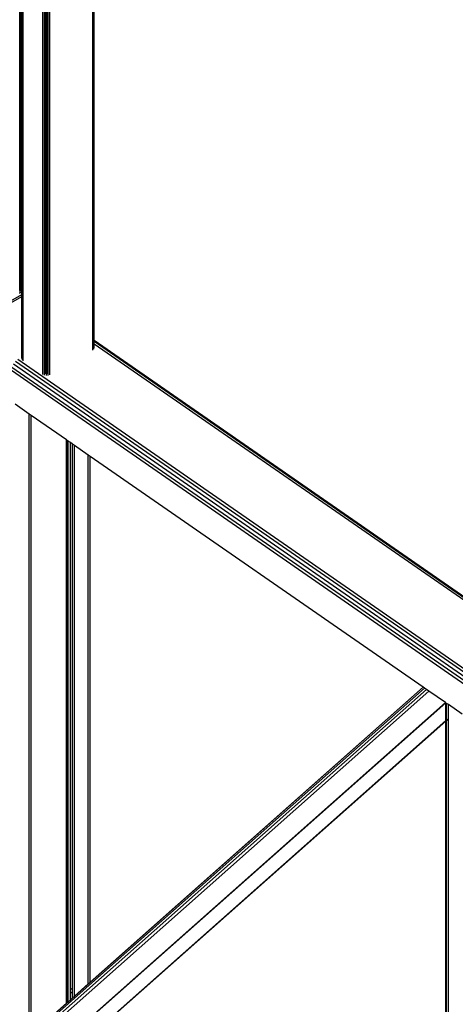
# Model space of a CAD drawing. Header units: millimetres. Extents: x 10 to 1250, y -62 to 528.
# Tile 771 of 909: x 624.104 to 624.661, y 521.47 to 522.727. Entities that reach past the tile are written whole.
import ezdxf

# ---------------------------------------------------------------- set-up
doc = ezdxf.new("R2010")
doc.units = ezdxf.units.MM
doc.header["$LTSCALE"] = 0.05

msp = doc.modelspace()

# ---------------------------------------------------------------- linework, layer by layer
at = {"color": 8}
for p, q in [((624.1044, 522.415), (624.1044, 523.3685)), ((624.1056, 522.4144), (624.1056, 523.3687)), ((624.1067, 522.4138), (624.1067, 523.3688)), ((624.1069, 522.4137), (624.1069, 523.3688)), ((624.1071, 522.4136), (624.1071, 523.367)), ((624.1075, 522.4133), (624.1075, 523.3656)), ((624.1089, 522.4125), (624.1089, 523.3644)), ((624.1338, 522.2744), (624.1338, 523.35)), ((624.1359, 522.3929), (624.1359, 523.3492)), ((624.1361, 522.3917), (624.1361, 523.3492)), ((624.1364, 522.3612), (624.1364, 523.3492)), ((624.1371, 522.3501), (624.1371, 523.3491)), ((624.1384, 522.3493), (624.1384, 523.3489)), ((624.1396, 522.3484), (624.1396, 523.3491)), ((624.1406, 522.3477), (624.1406, 523.3492)), ((624.1408, 522.3476), (624.1408, 523.3492)), ((624.1429, 522.2739), (624.1429, 523.35)), ((624.1975, 522.3054), (624.1975, 523.3222)), ((624.1989, 522.3179), (624.1989, 523.3214)), ((624.1994, 522.3176), (624.1994, 523.3212)), ((624.1044, 522.3843), (624.1044, 522.415)), ((624.1046, 522.415), (624.1056, 522.4144)), ((624.1056, 522.385), (624.1056, 522.4144)), ((624.1056, 522.4144), (624.1067, 522.4138)), ((624.1067, 522.4138), (624.1069, 522.4137)), ((624.1067, 522.3856), (624.1067, 522.4138)), ((624.1069, 522.4137), (624.1071, 522.4136)), ((624.1069, 522.3857), (624.1069, 522.4137)), ((624.1071, 522.4136), (624.1075, 522.4133)), ((624.1071, 522.3859), (624.1071, 522.4136)), ((624.1075, 522.4133), (624.1089, 522.4125)), ((624.1075, 522.3861), (624.1075, 522.4133)), ((624.1089, 522.3869), (624.1089, 522.4125)), ((624.1359, 522.3929), (624.1361, 522.3917)), ((624.1359, 522.3906), (624.1359, 522.3929)), ((624.1361, 522.3917), (624.1362, 522.3908)), ((624.1361, 522.3907), (624.1361, 522.3917)), ((624.1044, 522.3843), (624.1056, 522.385)), ((624.1044, 522.3816), (624.1044, 522.3843)), ((624.1044, 522.3816), (624.1056, 522.3823)), ((624.1044, 522.3816), (624.1044, 522.3784)), ((624.1044, 522.3784), (624.1069, 522.3798)), ((624.1056, 522.385), (624.1067, 522.3856)), ((624.1056, 522.3823), (624.1056, 522.385)), ((624.1056, 522.3823), (624.1067, 522.3829)), ((624.1056, 522.3809), (624.1056, 522.3823)), ((624.1067, 522.3856), (624.1069, 522.3857)), ((624.1067, 522.3829), (624.1067, 522.3856)), ((624.1067, 522.3829), (624.1069, 522.383)), ((624.1067, 522.3811), (624.1067, 522.3829)), ((624.1069, 522.3857), (624.1071, 522.3859)), ((624.1069, 522.383), (624.1069, 522.3857)), ((624.1069, 522.383), (624.1071, 522.3831)), ((624.1069, 522.3798), (624.1069, 522.383)), ((624.1069, 522.3798), (624.1071, 522.3799)), ((624.1069, 522.3766), (624.1069, 522.3798)), ((624.1071, 522.3859), (624.1075, 522.3861)), ((624.1071, 522.3831), (624.1071, 522.3859)), ((624.1071, 522.3831), (624.1075, 522.3834)), ((624.1071, 522.3799), (624.1071, 522.3831)), ((624.1071, 522.3799), (624.1075, 522.3802)), ((624.1071, 522.3767), (624.1071, 522.3799)), ((624.1075, 522.3861), (624.1089, 522.3869)), ((624.1075, 522.3834), (624.1075, 522.3861)), ((624.1075, 522.3834), (624.1089, 522.3842)), ((624.1075, 522.3802), (624.1075, 522.3834)), ((624.1075, 522.3802), (624.1089, 522.381)), ((624.1075, 522.377), (624.1075, 522.3802)), ((624.1089, 522.3842), (624.1089, 522.3869)), ((624.1089, 522.381), (624.1089, 522.3842)), ((624.1089, 522.3778), (624.1089, 522.381)), ((624.1359, 522.3906), (624.1361, 522.3907)), ((624.1359, 522.313), (624.1359, 522.3906)), ((624.1361, 522.3907), (624.1362, 522.3908)), ((624.1361, 522.3131), (624.1361, 522.3907)), ((624.1362, 522.3908), (624.1362, 522.3613)), ((621.359, 520.7901), (624.1069, 522.3766)), ((621.3594, 520.7876), (624.1071, 522.374)), ((624.1044, 522.3778), (624.1044, 522.3784)), ((624.1069, 522.3766), (624.1071, 522.3767)), ((624.1069, 522.3762), (624.1069, 522.3766)), ((624.1071, 522.3767), (624.1075, 522.377)), ((624.1071, 522.374), (624.1071, 522.3767)), ((624.1071, 522.374), (624.1075, 522.3742)), ((624.1071, 522.2963), (624.1071, 522.374)), ((624.1075, 522.377), (624.1089, 522.3778)), ((624.1075, 522.3742), (624.1075, 522.377)), ((624.1075, 522.3742), (624.1089, 522.375)), ((624.1075, 522.2966), (624.1075, 522.3742)), ((624.1089, 522.375), (624.1089, 522.3778)), ((624.1089, 522.2974), (624.1089, 522.375)), ((624.1364, 522.3612), (624.1362, 522.3613)), ((624.1362, 522.3613), (624.1362, 522.36)), ((624.1364, 522.3599), (624.1362, 522.36)), ((624.1362, 522.36), (624.1362, 522.3568)), ((624.1364, 522.3567), (624.1362, 522.3568)), ((624.1362, 522.3568), (624.1362, 522.3132)), ((624.1364, 522.3599), (624.1364, 522.3612)), ((624.1364, 522.3567), (624.1364, 522.3599)), ((624.1364, 522.3506), (624.1364, 522.3567)), ((624.1371, 522.2752), (624.1371, 522.3501)), ((624.1384, 522.273), (624.1384, 522.3493)), ((624.1396, 522.2751), (624.1396, 522.3484)), ((624.1406, 522.2755), (624.1406, 522.3477)), ((624.1408, 522.2731), (624.1408, 522.3476)), ((624.1994, 522.3176), (624.1989, 522.3179)), ((624.1989, 522.3166), (624.1989, 522.3179)), ((624.1994, 522.3163), (624.1989, 522.3166)), ((624.1989, 522.3134), (624.1989, 522.3166)), ((625.1779, 521.6396), (624.1994, 522.3176)), ((624.1994, 522.3163), (624.1994, 522.3176)), ((625.1769, 521.639), (624.1994, 522.3163)), ((624.1994, 522.3131), (624.1994, 522.3163)), ((624.1359, 522.2734), (624.1359, 522.313)), ((624.1361, 522.2757), (624.1361, 522.3131)), ((624.1994, 522.3131), (624.1989, 522.3134)), ((624.1989, 522.3067), (624.1989, 522.3134)), ((625.1744, 521.6376), (624.1994, 522.3131)), ((624.1994, 522.3082), (624.1994, 522.3131)), ((625.102, 521.5958), (624.0988, 522.2909)), ((625.1057, 521.5979), (624.1019, 522.2934)), ((624.1071, 522.2947), (624.1071, 522.2963)), ((624.1075, 522.2966), (624.1075, 522.2931)), ((624.1089, 522.2917), (624.1089, 522.2974)), ((625.0902, 521.589), (624.0937, 522.2794)), ((625.0936, 521.591), (624.0944, 522.2833)), ((625.0978, 521.5934), (624.0962, 522.2873)), ((624.1164, 522.2238), (624.0986, 522.2362)), ((624.1164, 521.4296), (624.1164, 522.2238)), ((624.1189, 522.222), (624.1164, 522.2238)), ((624.1189, 521.4318), (624.1189, 522.222)), ((624.1639, 522.1909), (624.1189, 522.222)), ((624.1639, 521.4933), (624.1639, 522.1909)), ((624.1649, 522.1902), (624.1639, 522.1909)), ((624.1649, 521.4928), (624.1649, 522.1902)), ((624.1662, 522.1893), (624.1649, 522.1902)), ((624.1662, 521.492), (624.1662, 522.1893)), ((624.169, 522.1874), (624.1662, 522.1893)), ((624.169, 521.4904), (624.169, 522.1874)), ((624.1717, 522.1855), (624.169, 522.1874)), ((624.1717, 521.4888), (624.1717, 522.1855)), ((624.1741, 522.1838), (624.1717, 522.1855)), ((624.1741, 521.4807), (624.1741, 522.1838)), ((624.1919, 522.1715), (624.1741, 522.1838)), ((624.1919, 521.4964), (624.1919, 522.1715)), ((624.1945, 522.1697), (624.1919, 522.1715)), ((624.1945, 521.4987), (624.1945, 522.1697)), ((624.6196, 521.8752), (624.1945, 522.1697)), ((624.1167, 521.4273), (624.6212, 521.8741)), ((624.1189, 521.4316), (624.6197, 521.8751)), ((624.1194, 521.4256), (624.6238, 521.8723)), ((624.1226, 521.4232), (624.6271, 521.87)), ((624.1945, 521.4987), (624.6196, 521.8752)), ((624.6197, 521.8751), (624.6196, 521.8752)), ((624.6212, 521.8741), (624.6197, 521.8751)), ((624.6238, 521.8723), (624.6212, 521.8741)), ((624.6271, 521.87), (624.6238, 521.8723)), ((624.6482, 521.8554), (624.6271, 521.87)), ((624.1453, 521.41), (624.6482, 521.8554)), ((624.1919, 521.4506), (624.6487, 521.855)), ((624.6487, 521.855), (624.6482, 521.8554)), ((624.6487, 521.8325), (624.6487, 521.855)), ((624.6487, 521.855), (624.6487, 521.855)), ((624.6487, 521.855), (624.6487, 521.855)), ((624.6495, 521.8545), (624.6487, 521.855)), ((624.6487, 521.855), (624.6487, 521.855)), ((624.6495, 521.8332), (624.6495, 521.8545)), ((624.6518, 521.8529), (624.6495, 521.8545)), ((624.6518, 521.8353), (624.6518, 521.8529)), ((624.6696, 521.8405), (624.6518, 521.8529)), ((624.1935, 521.4295), (624.6487, 521.8325)), ((624.226, 521.4575), (624.6487, 521.8317)), ((624.6487, 521.8325), (624.6495, 521.8332)), ((624.6487, 521.8317), (624.6487, 521.8325)), ((624.6487, 521.8317), (624.6495, 521.8325)), ((624.6487, 521.3341), (624.6487, 521.8317)), ((624.6495, 521.8332), (624.6518, 521.8353)), ((624.6495, 521.8325), (624.6518, 521.8345)), ((624.6495, 521.8325), (624.6495, 521.8332)), ((624.6495, 521.3345), (624.6495, 521.8325)), ((624.6518, 521.8345), (624.6518, 521.8353)), ((624.6518, 521.3359), (624.6518, 521.8345)), ((624.1919, 521.4964), (624.1945, 521.4987)), ((624.1649, 521.4928), (624.1639, 521.4933)), ((624.1639, 521.4887), (624.1639, 521.4933)), ((624.1649, 521.4881), (624.1639, 521.4887)), ((624.1639, 521.4716), (624.1639, 521.4887)), ((624.1662, 521.492), (624.1649, 521.4928)), ((624.1649, 521.4881), (624.1649, 521.4928)), ((624.1662, 521.4873), (624.1649, 521.4881)), ((624.1649, 521.4725), (624.1649, 521.4881)), ((624.1662, 521.4873), (624.1662, 521.492)), ((624.1662, 521.4737), (624.1662, 521.4873)), ((624.1717, 521.4888), (624.169, 521.4904)), ((624.169, 521.4857), (624.169, 521.4904)), ((624.1717, 521.4842), (624.1717, 521.4888)), ((624.1741, 521.4807), (624.1919, 521.4964)), ((624.1649, 521.4725), (624.1662, 521.4737)), ((624.1662, 521.4737), (624.169, 521.4761)), ((624.1717, 521.4842), (624.169, 521.4857)), ((624.169, 521.4761), (624.169, 521.4857)), ((624.169, 521.4761), (624.1717, 521.4786)), ((624.1717, 521.4786), (624.1717, 521.4842)), ((624.1717, 521.4786), (624.1741, 521.4807)), ((624.1189, 521.4318), (624.1639, 521.4716)), ((624.1639, 521.4716), (624.1649, 521.4725))]:
    msp.add_line(p, q, dxfattribs=at)

doc.saveas('drawing.dxf')
